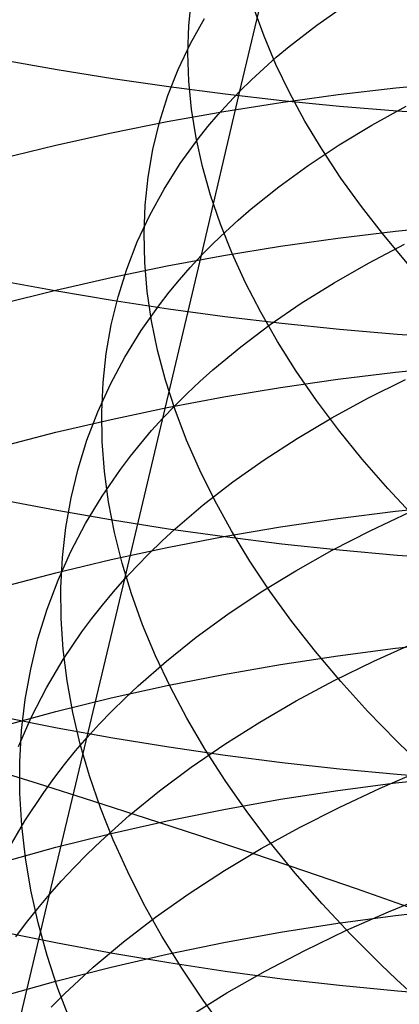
# Model space of a CAD drawing. Extents: x -383 to 1849, y -1185 to -529.
# Tile 721 of 870: x 1784.44 to 1787.6, y -1066.06 to -1057.88. Entities that reach past the tile are written whole.
import ezdxf

# ---------------------------------------------------------------- set-up
doc = ezdxf.new("R2010")
doc.units = 0
doc.layers.add('PREDEFINITO', color=7, linetype='CONTINUOUS')

msp = doc.modelspace()

# ---------------------------------------------------------------- linework, layer by layer
at = {"layer": 'PREDEFINITO'}
for p, q in [((1786.2732, -1058.4735, 504.141), (1786.6024, -1057.0867, 503.2788)), ((1785.8477, -1057.9305, 497.7258), (1785.87, -1057.7051, 498.1618)), ((1786.4736, -1058.0163, 493.8359), (1786.3896, -1057.7832, 494.2606)), ((1786.911, -1057.9258, 505.3366), (1787.1534, -1057.756, 505.7248)), ((1785.8613, -1058.0788, 501.1828), (1785.9781, -1057.8699, 501.6081)), ((1785.8405, -1058.159, 497.2904), (1785.8477, -1057.9305, 497.7258)), ((1786.6833, -1058.1021, 504.9431), (1786.911, -1057.9258, 505.3366)), ((1786.5722, -1058.2508, 493.4153), (1786.4736, -1058.0163, 493.8359)), ((1785.76, -1058.2924, 500.7553), (1785.8613, -1058.0788, 501.1828)), ((1786.575, -1058.1926, 504.7444), (1786.6833, -1058.1021, 504.9431)), ((1785.8483, -1058.3903, 496.8562), (1785.8405, -1058.159, 497.2904)), ((1786.4705, -1058.2847, 504.5444), (1786.575, -1058.1926, 504.7444)), ((1784.7539, -1058.2972, 668.8312), (1784.2982, -1058.217, 668.6659)), ((1786.6854, -1058.4862, 492.9992), (1786.5722, -1058.2508, 493.4153)), ((1785.2149, -1058.3711, 668.9834), (1784.7539, -1058.2972, 668.8312)), ((1785.6742, -1058.5105, 500.3261), (1785.76, -1058.2924, 500.7553)), ((1786.3699, -1058.3783, 504.3433), (1786.4705, -1058.2847, 504.5444)), ((1785.6807, -1058.4385, 669.1222), (1785.2149, -1058.3711, 668.9834)), ((1786.1507, -1058.4993, 669.2475), (1785.6807, -1058.4385, 669.1222)), ((1785.8712, -1058.6242, 496.4236), (1785.8483, -1058.3903, 496.8562)), ((1786.2732, -1058.4735, 504.141), (1786.3699, -1058.3783, 504.3433)), ((1787.568, -1058.4461, 635.8909), (1788.05, -1058.4, 635.8302)), ((1785.6038, -1058.7327, 499.8958), (1785.6742, -1058.5105, 500.3261)), ((1785.9537, -1059.8379, 505.0414), (1786.2732, -1058.4735, 504.141)), ((1786.6245, -1058.5534, 669.3589), (1786.1507, -1058.4993, 669.2475)), ((1786.1804, -1058.5703, 503.9377), (1786.2732, -1058.4735, 504.141)), ((1786.6118, -1058.5676, 636.0509), (1787.0885, -1058.502, 635.9646)), ((1786.8132, -1058.7224, 492.5881), (1786.6854, -1058.4862, 492.9992)), ((1787.0885, -1058.502, 635.9646), (1787.568, -1058.4461, 635.8909)), ((1786.0916, -1058.6685, 503.7333), (1786.1804, -1058.5703, 503.9377)), ((1786.1384, -1058.6426, 636.1496), (1786.6118, -1058.5676, 636.0509)), ((1787.1016, -1058.6007, 669.4563), (1786.6245, -1058.5534, 669.3589)), ((1787.5815, -1058.641, 669.5394), (1787.1016, -1058.6007, 669.4563)), ((1787.3693, -1058.7565, 507.358), (1787.6541, -1058.5997, 507.7236)), ((1785.6689, -1058.7268, 636.2606), (1786.1384, -1058.6426, 636.1496)), ((1785.909, -1058.8604, 495.9931), (1785.8712, -1058.6242, 496.4236)), ((1786.0067, -1058.7682, 503.5278), (1786.0916, -1058.6685, 503.7333)), ((1788.0638, -1058.6742, 669.6079), (1787.5815, -1058.641, 669.5394)), ((1785.2036, -1058.8203, 636.3836), (1785.6689, -1058.7268, 636.2606)), ((1785.5487, -1058.9588, 499.4648), (1785.6038, -1058.7327, 499.8958)), ((1785.9258, -1058.8694, 503.3215), (1786.0067, -1058.7682, 503.5278)), ((1786.9554, -1058.9592, 492.1825), (1786.8132, -1058.7224, 492.5881)), ((1787.0978, -1058.9201, 506.9859), (1787.3693, -1058.7565, 507.358)), ((1784.7431, -1058.9226, 636.5185), (1785.2036, -1058.8203, 636.3836)), ((1784.2879, -1059.0338, 636.6649), (1784.7431, -1058.9226, 636.5185)), ((1785.7758, -1059.0758, 502.9062), (1785.9258, -1058.8694, 503.3215)), ((1785.9616, -1059.0985, 495.5652), (1785.909, -1058.8604, 495.9931)), ((1786.8399, -1059.0905, 506.6078), (1787.0978, -1058.9201, 506.9859)), ((1785.509, -1059.1885, 499.0335), (1785.5487, -1058.9588, 499.4648)), ((1787.112, -1059.1962, 491.7828), (1786.9554, -1058.9592, 492.1825)), ((1785.6414, -1059.2876, 502.488), (1785.7758, -1059.0758, 502.9062)), ((1786.5962, -1059.2676, 506.224), (1786.8399, -1059.0905, 506.6078)), ((1786.0291, -1059.3384, 495.1404), (1785.9616, -1059.0985, 495.5652)), ((1785.4845, -1059.4216, 498.6024), (1785.509, -1059.1885, 499.0335)), ((1787.2829, -1059.4332, 491.3897), (1787.112, -1059.1962, 491.7828)), ((1785.5226, -1059.5044, 502.0671), (1785.6414, -1059.2876, 502.488)), ((1786.1112, -1059.5798, 494.7191), (1786.0291, -1059.3384, 495.1404)), ((1786.3669, -1059.4513, 505.8348), (1786.5962, -1059.2676, 506.224)), ((1785.4752, -1059.6577, 498.172), (1785.4845, -1059.4216, 498.6024)), ((1785.4194, -1059.7259, 501.6441), (1785.5226, -1059.5044, 502.0671)), ((1786.2579, -1059.5455, 505.6382), (1786.3669, -1059.4513, 505.8348)), ((1787.4681, -1059.67, 491.0034), (1787.2829, -1059.4332, 491.3897)), ((1786.208, -1059.8224, 494.3018), (1786.1112, -1059.5798, 494.7191)), ((1786.1526, -1059.6414, 505.4404), (1786.2579, -1059.5455, 505.6382)), ((1785.4809, -1059.8966, 497.7428), (1785.4752, -1059.6577, 498.172)), ((1786.0512, -1059.7389, 505.2415), (1786.1526, -1059.6414, 505.4404)), ((1787.0872, -1059.6946, 635.1259), (1787.567, -1059.6371, 635.0532)), ((1787.6674, -1059.9062, 490.6245), (1787.4681, -1059.67, 491.0034)), ((1787.567, -1059.6371, 635.0532), (1788.0491, -1059.5896, 634.9931)), ((1785.3317, -1059.9519, 501.2195), (1785.4194, -1059.7259, 501.6441)), ((1785.9537, -1059.8379, 505.0414), (1786.0512, -1059.7389, 505.2415)), ((1786.6103, -1059.7621, 635.2112), (1787.0872, -1059.6946, 635.1259)), ((1787.3417, -1059.9023, 508.6087), (1787.6403, -1059.7457, 508.9634)), ((1786.1367, -1059.8392, 635.3088), (1786.6103, -1059.7621, 635.2112)), ((1786.3195, -1060.0659, 493.8889), (1786.208, -1059.8224, 494.3018)), ((1785.3156, -1062.5264, 506.9009), (1785.9537, -1059.8379, 505.0414)), ((1785.5017, -1060.138, 497.3152), (1785.4809, -1059.8966, 497.7428)), ((1785.6669, -1059.9259, 635.4184), (1786.1367, -1059.8392, 635.3088)), ((1785.8602, -1059.9385, 504.8401), (1785.9537, -1059.8379, 505.0414)), ((1787.0558, -1060.0659, 508.2474), (1787.3417, -1059.9023, 508.6087)), ((1785.2014, -1060.0219, 635.5399), (1785.6669, -1059.9259, 635.4184)), ((1785.2594, -1060.182, 500.7937), (1785.3317, -1059.9519, 501.2195)), ((1785.7706, -1060.0407, 504.6378), (1785.8602, -1059.9385, 504.8401)), ((1784.7503, -1060.1368, 667.9844), (1784.2942, -1060.0532, 667.8203)), ((1784.7407, -1060.1272, 635.673), (1785.2014, -1060.0219, 635.5399)), ((1785.685, -1060.1443, 504.4346), (1785.7706, -1060.0407, 504.6378)), ((1786.4454, -1060.3101, 493.4811), (1786.3195, -1060.0659, 493.8889)), ((1786.7831, -1060.2365, 507.8798), (1787.0558, -1060.0659, 508.2474)), ((1784.2852, -1060.2414, 635.8175), (1784.7407, -1060.1272, 635.673)), ((1785.2116, -1060.2139, 668.1355), (1784.7503, -1060.1368, 667.9844)), ((1785.5375, -1060.3816, 496.8897), (1785.5017, -1060.138, 497.3152)), ((1785.6033, -1060.2494, 504.2303), (1785.685, -1060.1443, 504.4346)), ((1785.2025, -1060.4161, 500.3673), (1785.2594, -1060.182, 500.7937)), ((1785.6776, -1060.2842, 668.2733), (1785.2116, -1060.2139, 668.1355)), ((1786.5241, -1060.414, 507.5062), (1786.7831, -1060.2365, 507.8798)), ((1785.4516, -1060.4639, 503.8193), (1785.6033, -1060.2494, 504.2303)), ((1786.1479, -1060.3477, 668.3977), (1785.6776, -1060.2842, 668.2733)), ((1786.5858, -1060.5547, 493.0787), (1786.4454, -1060.3101, 493.4811)), ((1785.5882, -1060.6272, 496.4668), (1785.5375, -1060.3816, 496.8897)), ((1786.6221, -1060.4041, 668.5084), (1786.1479, -1060.3477, 668.3977)), ((1787.0995, -1060.4535, 668.6051), (1786.6221, -1060.4041, 668.5084)), ((1785.1608, -1060.6538, 499.9405), (1785.2025, -1060.4161, 500.3673)), ((1785.3156, -1060.6837, 503.4052), (1785.4516, -1060.4639, 503.8193)), ((1786.279, -1060.5982, 507.1269), (1786.5241, -1060.414, 507.5062)), ((1787.5798, -1060.4956, 668.6877), (1787.0995, -1060.4535, 668.6051)), ((1786.7406, -1060.7994, 492.6822), (1786.5858, -1060.5547, 493.0787)), ((1788.0624, -1060.5303, 668.7557), (1787.5798, -1060.4956, 668.6877)), ((1785.6537, -1060.8745, 496.0468), (1785.5882, -1060.6272, 496.4668)), ((1786.0485, -1060.7892, 506.7423), (1786.279, -1060.5982, 507.1269)), ((1785.1344, -1060.8948, 499.514), (1785.1608, -1060.6538, 499.9405)), ((1785.1952, -1060.9087, 502.9886), (1785.3156, -1060.6837, 503.4052)), ((1785.9388, -1060.8871, 506.548), (1786.0485, -1060.7892, 506.7423)), ((1786.9097, -1061.044, 492.2921), (1786.7406, -1060.7994, 492.6822)), ((1787.0881, -1060.8668, 634.2602), (1787.5677, -1060.8081, 634.1889)), ((1787.5677, -1060.8081, 634.1889), (1788.0498, -1060.7596, 634.1301)), ((1785.1231, -1061.1388, 499.0881), (1785.1344, -1060.8948, 499.514)), ((1785.734, -1061.1232, 495.6304), (1785.6537, -1060.8745, 496.0468)), ((1785.8329, -1060.9867, 506.3526), (1785.9388, -1060.8871, 506.548)), ((1786.6113, -1060.9356, 634.3438), (1787.0881, -1060.8668, 634.2602)), ((1787.3365, -1061.0258, 509.8698), (1787.6489, -1060.87, 510.2133)), ((1785.0903, -1061.1384, 502.5698), (1785.1952, -1060.9087, 502.9886)), ((1786.1379, -1061.0144, 634.4394), (1786.6113, -1060.9356, 634.3438)), ((1785.6683, -1061.1029, 634.5469), (1786.1379, -1061.0144, 634.4394)), ((1785.7308, -1061.0878, 506.1559), (1785.8329, -1060.9867, 506.3526)), ((1787.093, -1061.2882, 491.9089), (1786.9097, -1061.044, 492.2921)), ((1787.0363, -1061.189, 509.5194), (1787.3365, -1061.0258, 509.8698)), ((1785.0009, -1061.3727, 502.1493), (1785.0903, -1061.1384, 502.5698)), ((1785.127, -1061.3857, 498.6634), (1785.1231, -1061.1388, 499.0881)), ((1785.203, -1061.2011, 634.6661), (1785.6683, -1061.1029, 634.5469)), ((1785.6326, -1061.1906, 505.9582), (1785.7308, -1061.0878, 506.1559)), ((1785.829, -1061.373, 495.218), (1785.734, -1061.1232, 495.6304)), ((1784.7425, -1061.3086, 634.7966), (1785.203, -1061.2011, 634.6661)), ((1785.5384, -1061.295, 505.7593), (1785.6326, -1061.1906, 505.9582)), ((1786.7489, -1061.3593, 509.1625), (1787.0363, -1061.189, 509.5194)), ((1785.448, -1061.4009, 505.5594), (1785.5384, -1061.295, 505.7593)), ((1787.2906, -1061.5318, 491.5331), (1787.093, -1061.2882, 491.9089)), ((1784.2872, -1061.4254, 634.9385), (1784.7425, -1061.3086, 634.7966)), ((1784.9269, -1061.6112, 501.7276), (1785.0009, -1061.3727, 502.1493)), ((1785.1459, -1061.635, 498.2403), (1785.127, -1061.3857, 498.6634)), ((1785.9386, -1061.6238, 494.81), (1785.829, -1061.373, 495.218)), ((1786.4746, -1061.5367, 508.7993), (1786.7489, -1061.3593, 509.1625)), ((1785.3616, -1061.5083, 505.3585), (1785.448, -1061.4009, 505.5594)), ((1785.2792, -1061.6173, 505.1566), (1785.3616, -1061.5083, 505.3585)), ((1786.2139, -1061.7211, 508.4302), (1786.4746, -1061.5367, 508.7993)), ((1787.5023, -1061.7744, 491.1651), (1787.2906, -1061.5318, 491.5331)), ((1784.8683, -1061.8537, 501.3052), (1784.9269, -1061.6112, 501.7276)), ((1785.126, -1061.8394, 504.7504), (1785.2792, -1061.6173, 505.1566)), ((1786.0629, -1061.8751, 494.4069), (1785.9386, -1061.6238, 494.81)), ((1785.1798, -1061.8864, 497.8193), (1785.1459, -1061.635, 498.2403)), ((1785.9672, -1061.9124, 508.0555), (1786.2139, -1061.7211, 508.4302)), ((1787.728, -1062.0158, 490.8054), (1787.5023, -1061.7744, 491.1651)), ((1784.7508, -1061.9593, 667.1046), (1784.2948, -1061.8724, 666.9422)), ((1784.8249, -1062.0997, 500.8825), (1784.8683, -1061.8537, 501.3052)), ((1784.9884, -1062.067, 504.3411), (1785.126, -1061.8394, 504.7504)), ((1786.2016, -1062.1267, 494.0092), (1786.0629, -1061.8751, 494.4069)), ((1785.2121, -1062.0394, 667.2542), (1784.7508, -1061.9593, 667.1046)), ((1785.2286, -1062.1399, 497.4008), (1785.1798, -1061.8864, 497.8193)), ((1785.735, -1062.1104, 507.6756), (1785.9672, -1061.9124, 508.0555)), ((1787.5677, -1061.964, 633.3032), (1788.0498, -1061.9144, 633.2453)), ((1785.6781, -1062.1124, 667.3907), (1785.2121, -1062.0394, 667.2542)), ((1786.6113, -1062.0946, 633.4555), (1787.0881, -1062.0241, 633.3733)), ((1787.0881, -1062.0241, 633.3733), (1787.5677, -1061.964, 633.3032)), ((1787.3551, -1062.1269, 511.1403), (1787.6815, -1061.9723, 511.4725)), ((1784.7968, -1062.3491, 500.46), (1784.8249, -1062.0997, 500.8825)), ((1784.8664, -1062.2997, 503.9292), (1784.9884, -1062.067, 504.3411)), ((1785.6244, -1062.212, 507.4837), (1785.735, -1062.1104, 507.6756)), ((1786.1484, -1062.1783, 667.5139), (1785.6781, -1062.1124, 667.3907)), ((1786.1379, -1062.1752, 633.5496), (1786.6113, -1062.0946, 633.4555)), ((1785.2923, -1062.3949, 496.9853), (1785.2286, -1062.1399, 497.4008)), ((1785.6683, -1062.2659, 633.6553), (1786.1379, -1062.1752, 633.5496)), ((1786.6225, -1062.237, 667.6235), (1786.1484, -1062.1783, 667.5139)), ((1786.3548, -1062.3783, 493.6174), (1786.2016, -1062.1267, 494.0092)), ((1787.0406, -1062.2891, 510.801), (1787.3551, -1062.1269, 511.1403)), ((1785.203, -1062.3663, 633.7725), (1785.6683, -1062.2659, 633.6553)), ((1785.5176, -1062.3152, 507.2906), (1785.6244, -1062.212, 507.4837)), ((1787.0999, -1062.2883, 667.7193), (1786.6225, -1062.237, 667.6235)), ((1786.7384, -1062.4587, 510.455), (1787.0406, -1062.2891, 510.801)), ((1787.5801, -1062.332, 667.8011), (1787.0999, -1062.2883, 667.7193)), ((1784.7425, -1062.4764, 633.9009), (1785.203, -1062.3663, 633.7725)), ((1784.7599, -1062.5373, 503.5153), (1784.8664, -1062.2997, 503.9292)), ((1784.7838, -1062.6016, 500.0381), (1784.7968, -1062.3491, 500.46)), ((1785.4147, -1062.42, 507.0963), (1785.5176, -1062.3152, 507.2906)), ((1788.0627, -1062.3681, 667.8685), (1787.5801, -1062.332, 667.8011)), ((1785.3707, -1062.6513, 496.5733), (1785.2923, -1062.3949, 496.9853)), ((1785.3156, -1062.5264, 506.9009), (1785.4147, -1062.42, 507.0963)), ((1786.5224, -1062.6298, 493.2318), (1786.3548, -1062.3783, 493.6174)), ((1784.2872, -1062.596, 634.0404), (1784.7425, -1062.4764, 633.9009)), ((1784.6888, -1065.1505, 508.8537), (1785.3156, -1062.5264, 506.9009)), ((1785.2205, -1062.6345, 506.7045), (1785.3156, -1062.5264, 506.9009)), ((1786.4489, -1062.6356, 510.1025), (1786.7384, -1062.4587, 510.455)), ((1784.6688, -1062.7794, 503.0996), (1784.7599, -1062.5373, 503.5153)), ((1784.7859, -1062.8568, 499.6173), (1784.7838, -1062.6016, 500.0381)), ((1785.1293, -1062.7441, 506.5069), (1785.2205, -1062.6345, 506.7045)), ((1785.4639, -1062.9088, 496.1652), (1785.3707, -1062.6513, 496.5733)), ((1786.1725, -1062.8198, 509.7439), (1786.4489, -1062.6356, 510.1025)), ((1786.7043, -1062.8807, 492.8531), (1786.5224, -1062.6298, 493.2318)), ((1784.593, -1063.0258, 502.6828), (1784.6688, -1062.7794, 503.0996)), ((1785.042, -1062.8553, 506.3085), (1785.1293, -1062.7441, 506.5069)), ((1784.8031, -1063.1145, 499.1981), (1784.7859, -1062.8568, 499.6173)), ((1784.9587, -1062.9679, 506.109), (1785.042, -1062.8553, 506.3085)), ((1785.9097, -1063.011, 509.3794), (1786.1725, -1062.8198, 509.7439)), ((1785.5718, -1063.167, 495.7614), (1785.4639, -1062.9088, 496.1652)), ((1786.9005, -1063.1309, 492.4816), (1786.7043, -1062.8807, 492.8531)), ((1784.5326, -1063.2761, 502.2652), (1784.593, -1063.0258, 502.6828)), ((1784.8037, -1063.1976, 505.7077), (1784.9587, -1062.9679, 506.109)), ((1785.6609, -1063.2092, 509.0093), (1785.9097, -1063.011, 509.3794)), ((1787.0871, -1063.1652, 632.4663), (1787.5669, -1063.1035, 632.3971)), ((1787.3857, -1063.2112, 512.4101), (1787.7251, -1063.058, 512.7308)), ((1787.5669, -1063.1035, 632.3971), (1788.0491, -1063.0525, 632.3399)), ((1784.8352, -1063.3743, 498.7809), (1784.8031, -1063.1145, 499.1981)), ((1785.6943, -1063.4258, 495.3626), (1785.5718, -1063.167, 495.7614)), ((1786.6102, -1063.2376, 632.5475), (1787.0871, -1063.1652, 632.4663)), ((1787.1109, -1063.38, 492.1178), (1786.9005, -1063.1309, 492.4816)), ((1784.6643, -1063.4328, 505.3034), (1784.8037, -1063.1976, 505.7077)), ((1785.4265, -1063.4143, 508.6341), (1785.6609, -1063.2092, 509.0093)), ((1786.1366, -1063.3204, 632.6403), (1786.6102, -1063.2376, 632.5475)), ((1787.0576, -1063.3721, 512.082), (1787.3857, -1063.2112, 512.4101)), ((1784.4875, -1063.53, 501.8473), (1784.5326, -1063.2761, 502.2652)), ((1785.6668, -1063.4134, 632.7446), (1786.1366, -1063.3204, 632.6403)), ((1784.5405, -1063.6731, 504.8965), (1784.6643, -1063.4328, 505.3034)), ((1784.8823, -1063.636, 498.3663), (1784.8352, -1063.3743, 498.7809)), ((1785.2013, -1063.5165, 632.8602), (1785.6668, -1063.4134, 632.7446)), ((1785.3149, -1063.5194, 508.4446), (1785.4265, -1063.4143, 508.6341)), ((1785.8313, -1063.6847, 494.969), (1785.6943, -1063.4258, 495.3626)), ((1786.7414, -1063.5407, 511.747), (1787.0576, -1063.3721, 512.082)), ((1787.3353, -1063.6277, 491.7622), (1787.1109, -1063.38, 492.1178)), ((1784.7406, -1063.6294, 632.9868), (1785.2013, -1063.5165, 632.8602)), ((1784.4576, -1063.7873, 501.4296), (1784.4875, -1063.53, 501.8473)), ((1785.2071, -1063.6261, 508.2539), (1785.3149, -1063.5194, 508.4446)), ((1786.4373, -1063.7169, 511.4054), (1786.7414, -1063.5407, 511.747)), ((1784.2851, -1063.7521, 633.1243), (1784.7406, -1063.6294, 632.9868)), ((1784.754, -1063.7671, 666.1936), (1784.2983, -1063.6772, 666.0333)), ((1784.4321, -1063.9184, 504.4875), (1784.5405, -1063.6731, 504.8965)), ((1784.9442, -1063.8993, 497.9546), (1784.8823, -1063.636, 498.3663)), ((1785.1031, -1063.7345, 508.0621), (1785.2071, -1063.6261, 508.2539)), ((1787.5739, -1063.8739, 491.4153), (1787.3353, -1063.6277, 491.7622)), ((1785.003, -1063.8446, 507.8691), (1785.1031, -1063.7345, 508.0621)), ((1785.9828, -1063.9436, 494.5813), (1785.8313, -1063.6847, 494.969)), ((1786.146, -1063.9004, 511.0574), (1786.4373, -1063.7169, 511.4054)), ((1784.4428, -1064.0477, 501.0126), (1784.4576, -1063.7873, 501.4296)), ((1785.215, -1063.8498, 666.3411), (1784.754, -1063.7671, 666.1936)), ((1784.9068, -1063.9563, 507.6751), (1785.003, -1063.8446, 507.8691)), ((1785.021, -1064.1639, 497.5463), (1784.9442, -1063.8993, 497.9546)), ((1785.6808, -1063.9254, 666.4757), (1785.215, -1063.8498, 666.3411)), ((1786.1508, -1063.9935, 666.5972), (1785.6808, -1063.9254, 666.4757)), ((1785.8678, -1064.0913, 510.7034), (1786.146, -1063.9004, 511.0574)), ((1787.8265, -1064.1182, 491.0775), (1787.5739, -1063.8739, 491.4153)), ((1784.8146, -1064.0696, 507.4801), (1784.9068, -1063.9563, 507.6751)), ((1786.1487, -1064.2022, 494.1998), (1785.9828, -1063.9436, 494.5813)), ((1786.6245, -1064.0541, 666.7052), (1786.1508, -1063.9935, 666.5972)), ((1784.1395, -1064.085, 437.8982), (1784.5949, -1064.2271, 437.7243)), ((1784.4431, -1064.3107, 500.5966), (1784.4428, -1064.0477, 501.0126)), ((1784.7263, -1064.1844, 507.2841), (1784.8146, -1064.0696, 507.4801)), ((1787.1016, -1064.1071, 666.7996), (1786.6245, -1064.0541, 666.7052)), ((1785.1124, -1064.4294, 497.1419), (1785.021, -1064.1639, 497.5463)), ((1785.6031, -1064.2893, 510.3437), (1785.8678, -1064.0913, 510.7034)), ((1787.5815, -1064.1523, 666.8802), (1787.1016, -1064.1071, 666.7996)), ((1787.4376, -1064.2662, 513.6974), (1787.7893, -1064.1151, 514.0062)), ((1787.5677, -1064.2218, 631.4644), (1788.0498, -1064.1699, 631.4086)), ((1788.0638, -1064.1896, 666.9466), (1787.5815, -1064.1523, 666.8802)), ((1784.5949, -1064.2271, 437.7243), (1785.0466, -1064.3703, 437.5413)), ((1784.6419, -1064.3007, 507.0872), (1784.7263, -1064.1844, 507.2841)), ((1786.329, -1064.4601, 493.825), (1786.1487, -1064.2022, 494.1998)), ((1787.0881, -1064.2846, 631.5321), (1787.5677, -1064.2218, 631.4644)), ((1784.4584, -1064.5762, 500.1822), (1784.4431, -1064.3107, 500.5966)), ((1784.4849, -1064.5378, 506.6909), (1784.6419, -1064.3007, 507.0872)), ((1785.3524, -1064.4943, 509.9785), (1785.6031, -1064.2893, 510.3437)), ((1786.6114, -1064.3583, 631.6115), (1787.0881, -1064.2846, 631.5321)), ((1787.0969, -1064.4254, 513.3811), (1787.4376, -1064.2662, 513.6974)), ((1785.0466, -1064.3703, 437.5413), (1785.4943, -1064.5146, 437.3492)), ((1786.1379, -1064.4426, 631.7023), (1786.6114, -1064.3583, 631.6115)), ((1785.2185, -1064.6957, 496.7419), (1785.1124, -1064.4294, 497.1419)), ((1785.1162, -1064.7063, 509.6083), (1785.3524, -1064.4943, 509.9785)), ((1785.6684, -1064.5373, 631.8043), (1786.1379, -1064.4426, 631.7023)), ((1786.5235, -1064.7172, 493.4574), (1786.329, -1064.4601, 493.825)), ((1786.7674, -1064.5925, 513.0576), (1787.0969, -1064.4254, 513.3811)), ((1784.3435, -1064.7804, 506.2916), (1784.4849, -1064.5378, 506.6909)), ((1784.4887, -1064.8438, 499.7697), (1784.4584, -1064.5762, 500.1822)), ((1785.2031, -1064.6424, 631.9175), (1785.6684, -1064.5373, 631.8043)), ((1785.4943, -1064.5146, 437.3492), (1785.9377, -1064.6598, 437.1483)), ((1784.7425, -1064.7575, 632.0415), (1785.2031, -1064.6424, 631.9175)), ((1785.9377, -1064.6598, 437.1483), (1786.3767, -1064.8059, 436.9386)), ((1786.4498, -1064.7674, 512.7273), (1786.7674, -1064.5925, 513.0576)), ((1785.0036, -1064.8148, 509.4213), (1785.1162, -1064.7063, 509.6083)), ((1785.3393, -1064.9623, 496.3467), (1785.2185, -1064.6957, 496.7419)), ((1786.7323, -1064.973, 493.0974), (1786.5235, -1064.7172, 493.4574)), ((1784.2873, -1064.8825, 632.1761), (1784.7425, -1064.7575, 632.0415)), ((1784.8949, -1064.9251, 509.2332), (1785.0036, -1064.8148, 509.4213)), ((1786.1443, -1064.9499, 512.3904), (1786.4498, -1064.7674, 512.7273)), ((1786.3767, -1064.8059, 436.9386), (1786.8109, -1064.9528, 436.7202)), ((1784.5339, -1065.1133, 499.3598), (1784.4887, -1064.8438, 499.7697)), ((1784.7899, -1065.037, 509.044), (1784.8949, -1064.9251, 509.2332)), ((1785.4746, -1065.2291, 495.9567), (1785.3393, -1064.9623, 496.3467)), ((1785.8515, -1065.1399, 512.0473), (1786.1443, -1064.9499, 512.3904)), ((1786.9553, -1065.2273, 492.7455), (1786.7323, -1064.973, 493.0974)), ((1786.8109, -1064.9528, 436.7202), (1787.2402, -1065.1003, 436.4933)), ((1784.6888, -1065.1505, 508.8537), (1784.7899, -1065.037, 509.044)), ((1784.3851, -1066.4312, 509.8741), (1784.6888, -1065.1505, 508.8537)), ((1784.594, -1065.3842, 498.9527), (1784.5339, -1065.1133, 499.3598)), ((1784.5917, -1065.2657, 508.6623), (1784.6888, -1065.1505, 508.8537)), ((1785.5718, -1065.3374, 511.6982), (1785.8515, -1065.1399, 512.0473)), ((1787.2402, -1065.1003, 436.4933), (1787.6643, -1065.2485, 436.2581)), ((1787.5071, -1065.2923, 514.999), (1787.8698, -1065.144, 515.2953)), ((1785.6244, -1065.4957, 495.5725), (1785.4746, -1065.2291, 495.9567)), ((1787.1924, -1065.4799, 492.4022), (1786.9553, -1065.2273, 492.7455)), ((1784.4985, -1065.3825, 508.47), (1784.5917, -1065.2657, 508.6623)), ((1787.1548, -1065.449, 514.6951), (1787.5071, -1065.2923, 514.999)), ((1787.5677, -1065.3237, 630.5112), (1788.0498, -1065.2707, 630.4564)), ((1784.4092, -1065.5009, 508.2767), (1784.4985, -1065.3825, 508.47)), ((1784.6689, -1065.6564, 498.5491), (1784.594, -1065.3842, 498.9527)), ((1785.3056, -1065.5421, 511.3434), (1785.5718, -1065.3374, 511.6982)), ((1786.6113, -1065.463, 630.6555), (1787.0881, -1065.3878, 630.5777)), ((1787.0881, -1065.3878, 630.5777), (1787.5677, -1065.3237, 630.5112)), ((1784.7546, -1065.5545, 665.2416), (1784.2989, -1065.4614, 665.0832)), ((1786.1379, -1065.5491, 630.7446), (1786.6113, -1065.463, 630.6555)), ((1786.8134, -1065.6139, 514.3838), (1787.1548, -1065.449, 514.6951)), ((1787.4435, -1065.7305, 492.068), (1787.1924, -1065.4799, 492.4022)), ((1785.2155, -1065.6403, 665.3876), (1784.7546, -1065.5545, 665.2416)), ((1785.0534, -1065.754, 510.9833), (1785.3056, -1065.5421, 511.3434)), ((1785.7886, -1065.7617, 495.1945), (1785.6244, -1065.4957, 495.5725)), ((1785.6683, -1065.6458, 630.8448), (1786.1379, -1065.5491, 630.7446)), ((1785.6812, -1065.7185, 665.5207), (1785.2155, -1065.6403, 665.3876)), ((1786.4832, -1065.7869, 514.0654), (1786.8134, -1065.6139, 514.3838)), ((1784.7585, -1065.9295, 498.1492), (1784.6689, -1065.6564, 498.5491)), ((1785.2031, -1065.753, 630.9558), (1785.6683, -1065.6458, 630.8448)), ((1786.1512, -1065.7891, 665.6408), (1785.6812, -1065.7185, 665.5207)), ((1784.7425, -1065.8705, 631.0775), (1785.2031, -1065.753, 630.9558)), ((1784.8156, -1065.9728, 510.6182), (1785.0534, -1065.754, 510.9833)), ((1785.9672, -1066.027, 494.8231), (1785.7886, -1065.7617, 495.1945)), ((1786.6249, -1065.8519, 665.7477), (1786.1512, -1065.7891, 665.6408)), ((1786.1647, -1065.9677, 513.7402), (1786.4832, -1065.7869, 514.0654)), ((1787.5743, -1065.8549, 491.9044), (1787.4435, -1065.7305, 492.068)), ((1784.2873, -1065.9981, 631.2097), (1784.7425, -1065.8705, 631.0775)), ((1787.102, -1065.9068, 665.8411), (1786.6249, -1065.8519, 665.7477)), ((1787.7086, -1065.9787, 491.7432), (1787.5743, -1065.8549, 491.9044)), ((1784.8628, -1066.2032, 497.7537), (1784.7585, -1065.9295, 498.1492)), ((1785.8584, -1066.1564, 513.4085), (1786.1647, -1065.9677, 513.7402)), ((1787.5819, -1065.9536, 665.9208), (1787.102, -1065.9068, 665.8411)), ((1788.0641, -1065.9922, 665.9866), (1787.5819, -1065.9536, 665.9208)), ((1784.7023, -1066.0849, 510.4339), (1784.8156, -1065.9728, 510.6182)), ((1786.1601, -1066.2913, 494.4589), (1785.9672, -1066.027, 494.8231))]:
    msp.add_line(p, q, dxfattribs=at)

doc.saveas('drawing.dxf')
